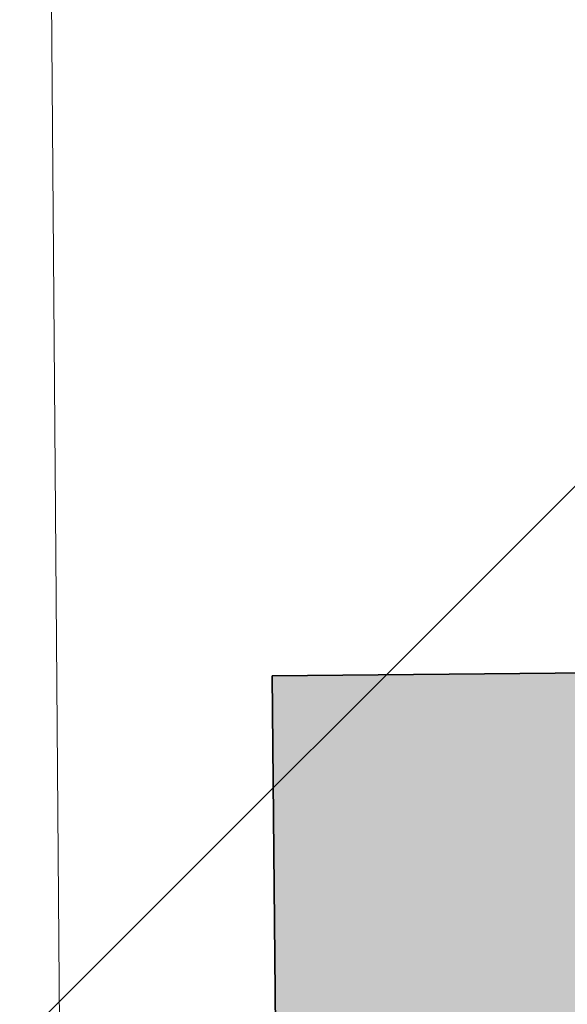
# Model space of a CAD drawing. Extents: x -223 to 557, y -138 to 606.
# Tile 276 of 347: x 306.24 to 308.51, y 205.78 to 209.85. Entities that reach past the tile are written whole.
import ezdxf
from ezdxf.lldxf.tags import DXFTag

# ---------------------------------------------------------------- set-up
doc = ezdxf.new("R2010")
doc.units = 0
doc.layers.get('0').update_dxf_attribs({"lineweight": 35})
doc.layers.add('5_EG-BESTAND', color=7, linetype='Continuous', lineweight=25)
for name, color, linetype, lineweight, true_color in [('H_Heizkoerper', 1, 'Continuous', 35, 0xff0000), ('H_Heizkoerperflaeche', 7, 'Continuous', 35, 0xc0c0c0), ('H_Ruecklauf', 5, 'Continuous', 35, 0x0000ff)]:
    doc.layers.add(name, color=color, linetype=linetype, lineweight=lineweight, true_color=true_color)
tags = doc.linetypes.add('PUNKT2_S9', pattern=[0.0005, 0, -0.0005]).pattern_tags.tags
tags[6:7] = [DXFTag(74, 4), DXFTag(75, 0), DXFTag(340, '0'), DXFTag(46, 1.0), DXFTag(50, 0.0), DXFTag(44, 0.0), DXFTag(45, 0.0)]
tags[4:5] = [DXFTag(74, 4), DXFTag(75, 0), DXFTag(340, '0'), DXFTag(46, 1.0), DXFTag(50, 0.0), DXFTag(44, 0.0), DXFTag(45, 0.0)]

# ---------------------------------------------------------------- blocks, each defined once
blk = doc.blocks.new('Referenz-A07ALDUO1N', base_point=(-167.6747, -99.33))
at = {"layer": '5_EG-BESTAND', "color": 0, "linetype": 'PUNKT2_S9', "lineweight": 13, "ltscale": 0.13}
blk.add_line((306.3524, 212.8154), (306.7239, 164.9807), dxfattribs=at)
blk = doc.blocks.new('Heizkörper-A07ALDUW1N', base_point=(302.6701, 167.6923))
at = {"color": 0, "linetype": 'ByBlock', "lineweight": -2, "ltscale": 0.35}
for p, q in [((307.287, 207.1362), (311.4868, 207.1742)), ((307.6112, 171.2577), (307.287, 207.1362))]:
    blk.add_line(p, q, dxfattribs=at)
at = {"layer": 'H_Heizkoerperflaeche', "linetype": 'ByBlock', "lineweight": -2, "ltscale": 0.35}
for points in [[(311.4871, 207.1362), (307.287, 207.1362), (311.4868, 207.1742)], [(307.6109, 171.2956), (311.4871, 207.1362), (307.287, 207.1362)], [(311.8111, 171.2956), (307.6109, 171.2956), (311.4871, 207.1362)]]:
    blk.add_solid(points, dxfattribs=at)
blk = doc.blocks.new('Steigleitung Heizung-A07ALDZ41N', base_point=(301.0658, 200.4485))
at = {"color": 0, "lineweight": -2}
blk.add_line((309.1256, 208.5083), (301.0658, 200.4485), dxfattribs=at)

msp = doc.modelspace()

# ---------------------------------------------------------------- block references
at = {"color": 251, "lineweight": 25, "ltscale": 0.25, "true_color": 0x585858}
msp.add_blockref('Referenz-A07ALDUO1N', (-167.6747, -99.33), dxfattribs=at)
at = {"layer": 'H_Heizkoerper', "ltscale": 0.35}
msp.add_blockref('Heizkörper-A07ALDUW1N', (302.6701, 167.6923), dxfattribs=at)
at = {"layer": 'H_Ruecklauf', "ltscale": 0.35}
msp.add_blockref('Steigleitung Heizung-A07ALDZ41N', (301.0658, 200.4485), dxfattribs=at)

doc.saveas('drawing.dxf')
